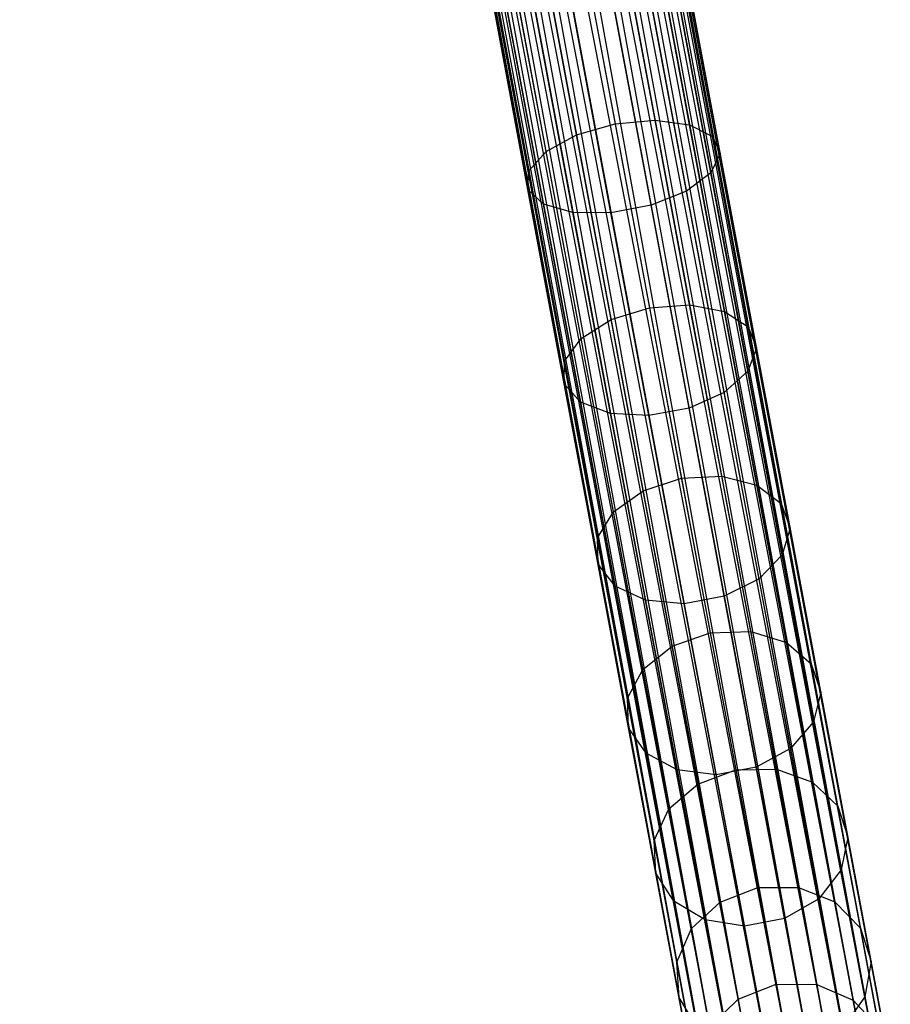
# Model space of a CAD drawing. Extents: x -102 to 102, y -101 to 102.
# Tile 273 of 481: x 7 to 16, y -79 to -69. Entities that reach past the tile are written whole.
import ezdxf

# ---------------------------------------------------------------- set-up
doc = ezdxf.new("R2010")
doc.units = 0
doc.header["$LTSCALE"] = 25.4
doc.layers.get('0').update_dxf_attribs({"linetype": 'CONTINUOUS'})

# ---------------------------------------------------------------- blocks, each defined once
blk = doc.blocks.new('NL2500011659_STL')
at = {"color": 0}
for p, q in [((15.701, -79.119, -7), (8.711, -42.397, -6.831)), ((8.711, -42.397, -6.831), (15.427, -79.17, -6.691)), ((8.711, -42.397, -6.831), (15.427, -79.17, -6.691)), ((15.701, -79.119, -7), (8.711, -42.397, -6.831)), ((8.711, -42.397, -8.169), (15.58, -79.141, -8.169)), ((8.711, -42.397, -8.169), (15.58, -79.141, -8.169)), ((8.832, -42.374, -7), (15.701, -79.119, -7)), ((8.832, -42.374, -7), (15.701, -79.119, -7)), ((15.58, -79.141, -8.169), (8.832, -42.374, -8)), ((8.832, -42.374, -8), (15.784, -79.103, -7.809)), ((8.832, -42.374, -8), (15.784, -79.103, -7.809)), ((15.58, -79.141, -8.169), (8.832, -42.374, -8)), ((15.827, -79.095, -7.395), (8.916, -42.359, -7.191)), ((8.916, -42.359, -7.191), (15.701, -79.119, -7)), ((8.916, -42.359, -7.191), (15.701, -79.119, -7)), ((15.827, -79.095, -7.395), (8.916, -42.359, -7.191)), ((8.916, -42.359, -7.809), (15.784, -79.103, -7.809)), ((8.916, -42.359, -7.809), (15.784, -79.103, -7.809)), ((8.958, -42.351, -7.395), (15.827, -79.095, -7.395)), ((8.958, -42.351, -7.605), (15.827, -79.095, -7.395)), ((15.784, -79.103, -7.809), (8.958, -42.351, -7.605)), ((8.958, -42.351, -7.605), (15.827, -79.095, -7.395)), ((8.958, -42.351, -7.395), (15.827, -79.095, -7.395)), ((15.784, -79.103, -7.809), (8.958, -42.351, -7.605)), ((8.185, -42.495, -6.522), (15.054, -79.24, -6.522)), ((8.185, -42.495, -6.522), (15.054, -79.24, -6.522)), ((8.185, -42.495, -8.478), (14.85, -79.278, -8.5)), ((8.185, -42.495, -8.478), (14.85, -79.278, -8.5)), ((8.185, -42.495, -8.478), (15.249, -79.203, -8.414)), ((8.185, -42.495, -8.478), (15.249, -79.203, -8.414)), ((15.427, -79.17, -6.691), (8.381, -42.459, -6.586)), ((8.381, -42.459, -6.586), (15.054, -79.24, -6.522)), ((8.381, -42.459, -6.586), (15.054, -79.24, -6.522)), ((15.427, -79.17, -6.691), (8.381, -42.459, -6.586)), ((8.381, -42.459, -8.414), (15.249, -79.203, -8.414)), ((8.381, -42.459, -8.414), (15.249, -79.203, -8.414)), ((8.559, -42.425, -6.691), (15.427, -79.17, -6.691)), ((8.559, -42.425, -6.691), (15.427, -79.17, -6.691)), ((15.249, -79.203, -8.414), (8.559, -42.425, -8.309)), ((8.559, -42.425, -8.309), (15.58, -79.141, -8.169)), ((8.559, -42.425, -8.309), (15.58, -79.141, -8.169)), ((15.249, -79.203, -8.414), (8.559, -42.425, -8.309)), ((14.45, -79.353, -8.414), (7.777, -42.572, -8.478)), ((7.777, -42.572, -8.478), (14.85, -79.278, -8.5)), ((14.45, -79.353, -8.414), (7.777, -42.572, -8.478)), ((7.777, -42.572, -6.522), (14.645, -79.316, -6.522)), ((7.777, -42.572, -6.522), (14.645, -79.316, -6.522)), ((7.777, -42.572, -8.478), (14.85, -79.278, -8.5)), ((7.981, -42.533, -6.5), (14.85, -79.278, -6.5)), ((7.981, -42.533, -6.5), (14.85, -79.278, -6.5)), ((7.981, -42.533, -8.5), (14.85, -79.278, -8.5)), ((7.981, -42.533, -8.5), (14.85, -79.278, -8.5)), ((13.915, -79.453, -7.809), (7.13, -42.693, -8)), ((7.13, -42.693, -8), (14.119, -79.415, -8.169)), ((7.13, -42.693, -8), (14.119, -79.415, -8.169)), ((13.915, -79.453, -7.809), (7.13, -42.693, -8)), ((7.13, -42.693, -7), (13.998, -79.437, -7)), ((7.13, -42.693, -7), (13.998, -79.437, -7)), ((7.25, -42.67, -8.169), (14.119, -79.415, -8.169)), ((7.25, -42.67, -8.169), (14.119, -79.415, -8.169)), ((14.272, -79.386, -6.691), (7.25, -42.67, -6.831)), ((7.25, -42.67, -6.831), (13.998, -79.437, -7)), ((7.25, -42.67, -6.831), (13.998, -79.437, -7)), ((14.272, -79.386, -6.691), (7.25, -42.67, -6.831)), ((14.119, -79.415, -8.169), (7.403, -42.642, -8.309)), ((7.403, -42.642, -8.309), (14.45, -79.353, -8.414)), ((7.403, -42.642, -8.309), (14.45, -79.353, -8.414)), ((14.119, -79.415, -8.169), (7.403, -42.642, -8.309)), ((7.403, -42.642, -6.691), (14.272, -79.386, -6.691)), ((7.403, -42.642, -6.691), (14.272, -79.386, -6.691)), ((7.581, -42.608, -8.414), (14.45, -79.353, -8.414)), ((7.581, -42.608, -8.414), (14.45, -79.353, -8.414)), ((14.645, -79.316, -6.522), (7.581, -42.608, -6.586)), ((7.581, -42.608, -6.586), (14.272, -79.386, -6.691)), ((7.581, -42.608, -6.586), (14.272, -79.386, -6.691)), ((14.645, -79.316, -6.522), (7.581, -42.608, -6.586)), ((13.872, -79.461, -7.395), (7.003, -42.716, -7.605)), ((7.003, -42.716, -7.395), (13.872, -79.461, -7.395)), ((13.872, -79.461, -7.395), (7.003, -42.716, -7.605)), ((7.003, -42.716, -7.605), (13.915, -79.453, -7.809)), ((7.003, -42.716, -7.605), (13.915, -79.453, -7.809)), ((7.003, -42.716, -7.395), (13.872, -79.461, -7.395)), ((7.046, -42.708, -7.809), (13.915, -79.453, -7.809)), ((7.046, -42.708, -7.809), (13.915, -79.453, -7.809)), ((13.998, -79.437, -7), (7.046, -42.708, -7.191)), ((7.046, -42.708, -7.191), (13.872, -79.461, -7.395)), ((7.046, -42.708, -7.191), (13.872, -79.461, -7.395)), ((13.998, -79.437, -7), (7.046, -42.708, -7.191)), ((12.694, -67.747, -305.372), (13.065, -69.729, -304.509)), ((12.694, -67.747, -305.372), (13.065, -69.729, -304.509)), ((13.471, -69.692, -304.587), (13.099, -67.701, -305.453)), ((13.471, -69.692, -304.587), (13.099, -67.701, -305.453)), ((13.822, -69.737, -304.806), (13.445, -67.721, -305.683)), ((13.822, -69.737, -304.806), (13.445, -67.721, -305.683)), ((12.672, -69.841, -304.587), (12.3, -67.851, -305.453)), ((12.672, -69.841, -304.587), (12.3, -67.851, -305.453)), ((14.056, -69.857, -305.128), (13.672, -67.803, -306.021)), ((14.056, -69.857, -305.128), (13.672, -67.803, -306.021)), ((14.133, -70.03, -305.498), (13.741, -67.933, -306.41)), ((14.133, -70.03, -305.498), (13.741, -67.933, -306.41)), ((12.361, -70.01, -304.806), (11.984, -67.994, -305.683)), ((12.361, -70.01, -304.806), (11.984, -67.994, -305.683)), ((12.186, -70.206, -305.128), (11.802, -68.153, -306.021)), ((12.186, -70.206, -305.128), (11.802, -68.153, -306.021)), ((14.039, -70.227, -305.852), (13.639, -68.089, -306.782)), ((14.039, -70.227, -305.852), (13.639, -68.089, -306.782)), ((13.79, -70.413, -306.129), (13.385, -68.243, -307.073)), ((13.79, -70.413, -306.129), (13.385, -68.243, -307.073)), ((12.177, -70.395, -305.498), (11.785, -68.299, -306.41)), ((12.177, -70.395, -305.498), (11.785, -68.299, -306.41)), ((13.431, -70.557, -306.28), (13.022, -68.369, -307.232)), ((13.431, -70.557, -306.28), (13.022, -68.369, -307.232)), ((12.336, -70.545, -305.852), (11.936, -68.407, -306.782)), ((12.336, -70.545, -305.852), (11.936, -68.407, -306.782)), ((12.635, -70.629, -306.129), (12.229, -68.459, -307.073)), ((12.635, -70.629, -306.129), (12.229, -68.459, -307.073)), ((13.022, -70.633, -306.28), (12.613, -68.446, -307.232)), ((13.022, -70.633, -306.28), (12.613, -68.446, -307.232)), ((12.672, -69.841, -304.587), (13.065, -69.729, -304.509)), ((12.672, -69.841, -304.587), (13.065, -69.729, -304.509)), ((13.065, -69.729, -304.509), (13.471, -69.692, -304.587)), ((13.065, -69.729, -304.509), (13.471, -69.692, -304.587)), ((13.065, -69.729, -304.509), (13.414, -71.6, -303.421)), ((13.065, -69.729, -304.509), (13.414, -71.6, -303.421)), ((13.471, -69.692, -304.587), (13.822, -69.737, -304.806)), ((13.823, -71.571, -303.493), (13.471, -69.692, -304.587)), ((13.823, -71.571, -303.493), (13.471, -69.692, -304.587)), ((13.471, -69.692, -304.587), (13.822, -69.737, -304.806)), ((13.822, -69.737, -304.806), (14.056, -69.857, -305.128)), ((14.178, -71.64, -303.698), (13.822, -69.737, -304.806)), ((14.178, -71.64, -303.698), (13.822, -69.737, -304.806)), ((13.822, -69.737, -304.806), (14.056, -69.857, -305.128)), ((12.361, -70.01, -304.806), (12.672, -69.841, -304.587)), ((12.361, -70.01, -304.806), (12.672, -69.841, -304.587)), ((13.023, -71.721, -303.493), (12.672, -69.841, -304.587)), ((13.023, -71.721, -303.493), (12.672, -69.841, -304.587)), ((14.056, -69.857, -305.128), (14.133, -70.03, -305.498)), ((14.418, -71.795, -304), (14.056, -69.857, -305.128)), ((14.418, -71.795, -304), (14.056, -69.857, -305.128)), ((14.056, -69.857, -305.128), (14.133, -70.03, -305.498)), ((12.186, -70.206, -305.128), (12.361, -70.01, -304.806)), ((12.186, -70.206, -305.128), (12.361, -70.01, -304.806)), ((12.717, -71.914, -303.698), (12.361, -70.01, -304.806)), ((12.717, -71.914, -303.698), (12.361, -70.01, -304.806)), ((14.133, -70.03, -305.498), (14.039, -70.227, -305.852)), ((14.133, -70.03, -305.498), (14.039, -70.227, -305.852)), ((14.503, -72.009, -304.346), (14.133, -70.03, -305.498)), ((14.503, -72.009, -304.346), (14.133, -70.03, -305.498)), ((12.177, -70.395, -305.498), (12.186, -70.206, -305.128)), ((12.177, -70.395, -305.498), (12.186, -70.206, -305.128)), ((12.549, -72.145, -304), (12.186, -70.206, -305.128)), ((12.549, -72.145, -304), (12.186, -70.206, -305.128)), ((14.039, -70.227, -305.852), (13.79, -70.413, -306.129)), ((14.039, -70.227, -305.852), (13.79, -70.413, -306.129)), ((14.416, -72.245, -304.678), (14.039, -70.227, -305.852)), ((14.416, -72.245, -304.678), (14.039, -70.227, -305.852)), ((12.336, -70.545, -305.852), (12.177, -70.395, -305.498)), ((12.547, -72.375, -304.346), (12.177, -70.395, -305.498)), ((12.336, -70.545, -305.852), (12.177, -70.395, -305.498)), ((12.547, -72.375, -304.346), (12.177, -70.395, -305.498)), ((13.79, -70.413, -306.129), (13.431, -70.557, -306.28)), ((13.79, -70.413, -306.129), (13.431, -70.557, -306.28)), ((14.173, -72.462, -304.937), (13.79, -70.413, -306.129)), ((14.173, -72.462, -304.937), (13.79, -70.413, -306.129)), ((12.635, -70.629, -306.129), (12.336, -70.545, -305.852)), ((12.713, -72.563, -304.678), (12.336, -70.545, -305.852)), ((12.635, -70.629, -306.129), (12.336, -70.545, -305.852)), ((12.713, -72.563, -304.678), (12.336, -70.545, -305.852)), ((13.431, -70.557, -306.28), (13.022, -70.633, -306.28)), ((13.431, -70.557, -306.28), (13.022, -70.633, -306.28)), ((13.817, -72.623, -305.078), (13.431, -70.557, -306.28)), ((13.817, -72.623, -305.078), (13.431, -70.557, -306.28)), ((13.022, -70.633, -306.28), (12.635, -70.629, -306.129)), ((13.018, -72.678, -304.937), (12.635, -70.629, -306.129)), ((13.022, -70.633, -306.28), (12.635, -70.629, -306.129)), ((13.018, -72.678, -304.937), (12.635, -70.629, -306.129)), ((13.408, -72.699, -305.078), (13.022, -70.633, -306.28)), ((13.408, -72.699, -305.078), (13.022, -70.633, -306.28)), ((13.414, -71.6, -303.421), (13.823, -71.571, -303.493)), ((13.414, -71.6, -303.421), (13.823, -71.571, -303.493)), ((13.823, -71.571, -303.493), (14.178, -71.64, -303.698)), ((14.149, -73.314, -302.187), (13.823, -71.571, -303.493)), ((14.149, -73.314, -302.187), (13.823, -71.571, -303.493)), ((13.823, -71.571, -303.493), (14.178, -71.64, -303.698)), ((13.023, -71.721, -303.493), (13.414, -71.6, -303.421)), ((13.023, -71.721, -303.493), (13.414, -71.6, -303.421)), ((13.414, -71.6, -303.421), (13.739, -73.335, -302.12)), ((13.414, -71.6, -303.421), (13.739, -73.335, -302.12)), ((14.178, -71.64, -303.698), (14.418, -71.795, -304)), ((14.508, -73.406, -302.375), (14.178, -71.64, -303.698)), ((14.508, -73.406, -302.375), (14.178, -71.64, -303.698)), ((14.178, -71.64, -303.698), (14.418, -71.795, -304)), ((12.717, -71.914, -303.698), (13.023, -71.721, -303.493)), ((12.717, -71.914, -303.698), (13.023, -71.721, -303.493)), ((13.349, -73.464, -302.187), (13.023, -71.721, -303.493)), ((13.349, -73.464, -302.187), (13.023, -71.721, -303.493)), ((14.418, -71.795, -304), (14.503, -72.009, -304.346)), ((14.755, -73.594, -302.652), (14.418, -71.795, -304)), ((14.755, -73.594, -302.652), (14.418, -71.795, -304)), ((14.418, -71.795, -304), (14.503, -72.009, -304.346)), ((12.549, -72.145, -304), (12.717, -71.914, -303.698)), ((12.549, -72.145, -304), (12.717, -71.914, -303.698)), ((13.047, -73.679, -302.375), (12.717, -71.914, -303.698)), ((13.047, -73.679, -302.375), (12.717, -71.914, -303.698)), ((14.503, -72.009, -304.346), (14.416, -72.245, -304.678)), ((14.503, -72.009, -304.346), (14.416, -72.245, -304.678)), ((14.846, -73.845, -302.97), (14.503, -72.009, -304.346)), ((14.846, -73.845, -302.97), (14.503, -72.009, -304.346)), ((12.547, -72.375, -304.346), (12.549, -72.145, -304)), ((12.547, -72.375, -304.346), (12.549, -72.145, -304)), ((12.885, -73.943, -302.652), (12.549, -72.145, -304)), ((12.885, -73.943, -302.652), (12.549, -72.145, -304)), ((14.416, -72.245, -304.678), (14.173, -72.462, -304.937)), ((14.416, -72.245, -304.678), (14.173, -72.462, -304.937)), ((14.766, -74.117, -303.274), (14.416, -72.245, -304.678)), ((14.766, -74.117, -303.274), (14.416, -72.245, -304.678)), ((12.713, -72.563, -304.678), (12.547, -72.375, -304.346)), ((12.891, -74.211, -302.97), (12.547, -72.375, -304.346)), ((12.713, -72.563, -304.678), (12.547, -72.375, -304.346)), ((12.891, -74.211, -302.97), (12.547, -72.375, -304.346)), ((14.173, -72.462, -304.937), (13.817, -72.623, -305.078)), ((14.173, -72.462, -304.937), (13.817, -72.623, -305.078)), ((14.529, -74.362, -303.512), (14.173, -72.462, -304.937)), ((14.529, -74.362, -303.512), (14.173, -72.462, -304.937)), ((13.018, -72.678, -304.937), (12.713, -72.563, -304.678)), ((13.063, -74.435, -303.274), (12.713, -72.563, -304.678)), ((13.018, -72.678, -304.937), (12.713, -72.563, -304.678)), ((13.063, -74.435, -303.274), (12.713, -72.563, -304.678)), ((13.408, -72.699, -305.078), (13.018, -72.678, -304.937)), ((13.373, -74.578, -303.512), (13.018, -72.678, -304.937)), ((13.408, -72.699, -305.078), (13.018, -72.678, -304.937)), ((13.373, -74.578, -303.512), (13.018, -72.678, -304.937)), ((13.817, -72.623, -305.078), (13.408, -72.699, -305.078)), ((13.817, -72.623, -305.078), (13.408, -72.699, -305.078)), ((14.175, -74.538, -303.642), (13.817, -72.623, -305.078)), ((14.175, -74.538, -303.642), (13.817, -72.623, -305.078)), ((13.766, -74.615, -303.642), (13.408, -72.699, -305.078)), ((13.766, -74.615, -303.642), (13.408, -72.699, -305.078)), ((13.349, -73.464, -302.187), (13.739, -73.335, -302.12)), ((13.349, -73.464, -302.187), (13.739, -73.335, -302.12)), ((13.739, -73.335, -302.12), (14.149, -73.314, -302.187)), ((13.739, -73.335, -302.12), (14.149, -73.314, -302.187)), ((13.739, -73.335, -302.12), (14.033, -74.911, -300.625)), ((13.739, -73.335, -302.12), (14.033, -74.911, -300.625)), ((14.149, -73.314, -302.187), (14.508, -73.406, -302.375)), ((14.445, -74.898, -300.685), (14.149, -73.314, -302.187)), ((14.445, -74.898, -300.685), (14.149, -73.314, -302.187)), ((14.149, -73.314, -302.187), (14.508, -73.406, -302.375)), ((13.047, -73.679, -302.375), (13.349, -73.464, -302.187)), ((13.047, -73.679, -302.375), (13.349, -73.464, -302.187)), ((13.645, -75.047, -300.685), (13.349, -73.464, -302.187)), ((13.645, -75.047, -300.685), (13.349, -73.464, -302.187)), ((14.508, -73.406, -302.375), (14.755, -73.594, -302.652)), ((14.808, -75.009, -300.853), (14.508, -73.406, -302.375)), ((14.808, -75.009, -300.853), (14.508, -73.406, -302.375)), ((14.508, -73.406, -302.375), (14.755, -73.594, -302.652)), ((12.885, -73.943, -302.652), (13.047, -73.679, -302.375)), ((12.885, -73.943, -302.652), (13.047, -73.679, -302.375)), ((13.347, -75.283, -300.853), (13.047, -73.679, -302.375)), ((13.347, -75.283, -300.853), (13.047, -73.679, -302.375)), ((14.755, -73.594, -302.652), (14.846, -73.845, -302.97)), ((15.06, -75.227, -301.102), (14.755, -73.594, -302.652)), ((15.06, -75.227, -301.102), (14.755, -73.594, -302.652)), ((14.755, -73.594, -302.652), (14.846, -73.845, -302.97)), ((14.846, -73.845, -302.97), (14.766, -74.117, -303.274)), ((14.846, -73.845, -302.97), (14.766, -74.117, -303.274)), ((15.158, -75.513, -301.388), (14.846, -73.845, -302.97)), ((15.158, -75.513, -301.388), (14.846, -73.845, -302.97)), ((12.891, -74.211, -302.97), (12.885, -73.943, -302.652)), ((13.19, -75.577, -301.102), (12.885, -73.943, -302.652)), ((12.891, -74.211, -302.97), (12.885, -73.943, -302.652)), ((13.19, -75.577, -301.102), (12.885, -73.943, -302.652)), ((14.766, -74.117, -303.274), (14.529, -74.362, -303.512)), ((14.766, -74.117, -303.274), (14.529, -74.362, -303.512)), ((15.084, -75.818, -301.661), (14.766, -74.117, -303.274)), ((15.084, -75.818, -301.661), (14.766, -74.117, -303.274)), ((13.063, -74.435, -303.274), (12.891, -74.211, -302.97)), ((13.202, -75.879, -301.388), (12.891, -74.211, -302.97)), ((13.063, -74.435, -303.274), (12.891, -74.211, -302.97)), ((13.202, -75.879, -301.388), (12.891, -74.211, -302.97)), ((14.529, -74.362, -303.512), (14.175, -74.538, -303.642)), ((14.529, -74.362, -303.512), (14.175, -74.538, -303.642)), ((14.851, -76.089, -301.875), (14.529, -74.362, -303.512)), ((14.851, -76.089, -301.875), (14.529, -74.362, -303.512)), ((13.373, -74.578, -303.512), (13.063, -74.435, -303.274)), ((13.381, -76.136, -301.661), (13.063, -74.435, -303.274)), ((13.373, -74.578, -303.512), (13.063, -74.435, -303.274)), ((13.381, -76.136, -301.661), (13.063, -74.435, -303.274)), ((13.766, -74.615, -303.642), (13.373, -74.578, -303.512)), ((13.696, -76.305, -301.875), (13.373, -74.578, -303.512)), ((13.766, -74.615, -303.642), (13.373, -74.578, -303.512)), ((13.696, -76.305, -301.875), (13.373, -74.578, -303.512)), ((14.175, -74.538, -303.642), (13.766, -74.615, -303.642)), ((14.175, -74.538, -303.642), (13.766, -74.615, -303.642)), ((14.5, -76.279, -301.991), (14.175, -74.538, -303.642)), ((14.5, -76.279, -301.991), (14.175, -74.538, -303.642)), ((14.092, -76.355, -301.991), (13.766, -74.615, -303.642)), ((14.092, -76.355, -301.991), (13.766, -74.615, -303.642)), ((13.645, -75.047, -300.685), (14.033, -74.911, -300.625)), ((13.645, -75.047, -300.685), (14.033, -74.911, -300.625)), ((14.033, -74.911, -300.625), (14.445, -74.898, -300.685)), ((14.033, -74.911, -300.625), (14.445, -74.898, -300.685)), ((14.033, -74.911, -300.625), (14.294, -76.307, -298.955)), ((14.033, -74.911, -300.625), (14.294, -76.307, -298.955)), ((14.445, -74.898, -300.685), (14.808, -75.009, -300.853)), ((14.707, -76.3, -299.007), (14.445, -74.898, -300.685)), ((14.707, -76.3, -299.007), (14.445, -74.898, -300.685)), ((14.445, -74.898, -300.685), (14.808, -75.009, -300.853)), ((13.347, -75.283, -300.853), (13.645, -75.047, -300.685)), ((13.347, -75.283, -300.853), (13.645, -75.047, -300.685)), ((13.907, -76.45, -299.007), (13.645, -75.047, -300.685)), ((13.907, -76.45, -299.007), (13.645, -75.047, -300.685)), ((14.808, -75.009, -300.853), (15.06, -75.227, -301.102)), ((15.073, -76.43, -299.154), (14.808, -75.009, -300.853)), ((15.073, -76.43, -299.154), (14.808, -75.009, -300.853)), ((14.808, -75.009, -300.853), (15.06, -75.227, -301.102)), ((13.19, -75.577, -301.102), (13.347, -75.283, -300.853)), ((13.19, -75.577, -301.102), (13.347, -75.283, -300.853)), ((13.612, -76.703, -299.154), (13.347, -75.283, -300.853)), ((13.612, -76.703, -299.154), (13.347, -75.283, -300.853)), ((15.06, -75.227, -301.102), (15.158, -75.513, -301.388)), ((15.33, -76.674, -299.371), (15.06, -75.227, -301.102)), ((15.33, -76.674, -299.371), (15.06, -75.227, -301.102)), ((15.06, -75.227, -301.102), (15.158, -75.513, -301.388)), ((13.202, -75.879, -301.388), (13.19, -75.577, -301.102)), ((13.461, -77.024, -299.371), (13.19, -75.577, -301.102)), ((13.202, -75.879, -301.388), (13.19, -75.577, -301.102)), ((13.461, -77.024, -299.371), (13.19, -75.577, -301.102)), ((15.158, -75.513, -301.388), (15.084, -75.818, -301.661)), ((15.158, -75.513, -301.388), (15.084, -75.818, -301.661)), ((15.434, -76.991, -299.621), (15.158, -75.513, -301.388)), ((15.434, -76.991, -299.621), (15.158, -75.513, -301.388)), ((13.381, -76.136, -301.661), (13.202, -75.879, -301.388)), ((13.479, -77.356, -299.621), (13.202, -75.879, -301.388)), ((13.381, -76.136, -301.661), (13.202, -75.879, -301.388)), ((13.479, -77.356, -299.621), (13.202, -75.879, -301.388)), ((15.084, -75.818, -301.661), (14.851, -76.089, -301.875)), ((15.084, -75.818, -301.661), (14.851, -76.089, -301.875)), ((15.365, -77.324, -299.859), (15.084, -75.818, -301.661)), ((15.365, -77.324, -299.859), (15.084, -75.818, -301.661)), ((14.851, -76.089, -301.875), (14.5, -76.279, -301.991)), ((14.851, -76.089, -301.875), (14.5, -76.279, -301.991)), ((15.137, -77.618, -300.045), (14.851, -76.089, -301.875)), ((15.137, -77.618, -300.045), (14.851, -76.089, -301.875)), ((13.696, -76.305, -301.875), (13.381, -76.136, -301.661)), ((13.663, -77.643, -299.859), (13.381, -76.136, -301.661)), ((13.696, -76.305, -301.875), (13.381, -76.136, -301.661)), ((13.663, -77.643, -299.859), (13.381, -76.136, -301.661)), ((14.5, -76.279, -301.991), (14.092, -76.355, -301.991)), ((14.5, -76.279, -301.991), (14.092, -76.355, -301.991)), ((14.789, -77.82, -300.147), (14.5, -76.279, -301.991)), ((14.789, -77.82, -300.147), (14.5, -76.279, -301.991)), ((14.092, -76.355, -301.991), (13.696, -76.305, -301.875)), ((13.982, -77.834, -300.045), (13.696, -76.305, -301.875)), ((14.092, -76.355, -301.991), (13.696, -76.305, -301.875)), ((13.982, -77.834, -300.045), (13.696, -76.305, -301.875)), ((13.907, -76.45, -299.007), (14.294, -76.307, -298.955)), ((13.907, -76.45, -299.007), (14.294, -76.307, -298.955)), ((14.38, -77.897, -300.147), (14.092, -76.355, -301.991)), ((14.38, -77.897, -300.147), (14.092, -76.355, -301.991)), ((14.294, -76.307, -298.955), (14.707, -76.3, -299.007)), ((14.294, -76.307, -298.955), (14.707, -76.3, -299.007)), ((14.294, -76.307, -298.955), (14.518, -77.505, -297.132)), ((14.294, -76.307, -298.955), (14.518, -77.505, -297.132)), ((14.707, -76.3, -299.007), (15.073, -76.43, -299.154)), ((14.932, -77.504, -297.176), (14.707, -76.3, -299.007)), ((14.932, -77.504, -297.176), (14.707, -76.3, -299.007)), ((14.707, -76.3, -299.007), (15.073, -76.43, -299.154)), ((13.612, -76.703, -299.154), (13.907, -76.45, -299.007)), ((13.612, -76.703, -299.154), (13.907, -76.45, -299.007)), ((14.132, -77.653, -297.176), (13.907, -76.45, -299.007)), ((14.132, -77.653, -297.176), (13.907, -76.45, -299.007)), ((15.073, -76.43, -299.154), (15.33, -76.674, -299.371)), ((15.301, -77.649, -297.3), (15.073, -76.43, -299.154)), ((15.301, -77.649, -297.3), (15.073, -76.43, -299.154)), ((15.073, -76.43, -299.154), (15.33, -76.674, -299.371)), ((15.33, -76.674, -299.371), (15.434, -76.991, -299.621)), ((15.563, -77.916, -297.483), (15.33, -76.674, -299.371)), ((15.563, -77.916, -297.483), (15.33, -76.674, -299.371)), ((15.33, -76.674, -299.371), (15.434, -76.991, -299.621)), ((13.461, -77.024, -299.371), (13.612, -76.703, -299.154)), ((13.461, -77.024, -299.371), (13.612, -76.703, -299.154)), ((13.84, -77.922, -297.3), (13.612, -76.703, -299.154)), ((13.84, -77.922, -297.3), (13.612, -76.703, -299.154)), ((15.434, -76.991, -299.621), (15.365, -77.324, -299.859)), ((15.434, -76.991, -299.621), (15.365, -77.324, -299.859)), ((15.671, -78.258, -297.692), (15.434, -76.991, -299.621)), ((15.671, -78.258, -297.692), (15.434, -76.991, -299.621)), ((13.479, -77.356, -299.621), (13.461, -77.024, -299.371)), ((13.693, -78.265, -297.483), (13.461, -77.024, -299.371)), ((13.479, -77.356, -299.621), (13.461, -77.024, -299.371)), ((13.693, -78.265, -297.483), (13.461, -77.024, -299.371)), ((13.663, -77.643, -299.859), (13.479, -77.356, -299.621)), ((13.716, -78.624, -297.692), (13.479, -77.356, -299.621)), ((13.663, -77.643, -299.859), (13.479, -77.356, -299.621)), ((13.716, -78.624, -297.692), (13.479, -77.356, -299.621)), ((15.365, -77.324, -299.859), (15.137, -77.618, -300.045)), ((15.365, -77.324, -299.859), (15.137, -77.618, -300.045)), ((15.607, -78.617, -297.893), (15.365, -77.324, -299.859)), ((15.607, -78.617, -297.893), (15.365, -77.324, -299.859)), ((14.132, -77.653, -297.176), (14.518, -77.505, -297.132)), ((14.132, -77.653, -297.176), (14.518, -77.505, -297.132)), ((14.518, -77.505, -297.132), (14.932, -77.504, -297.176)), ((14.518, -77.505, -297.132), (14.932, -77.504, -297.176)), ((14.518, -77.505, -297.132), (14.702, -78.489, -295.181)), ((14.518, -77.505, -297.132), (14.702, -78.489, -295.181)), ((14.932, -77.504, -297.176), (15.301, -77.649, -297.3)), ((15.116, -78.492, -295.216), (14.932, -77.504, -297.176)), ((15.116, -78.492, -295.216), (14.932, -77.504, -297.176)), ((14.932, -77.504, -297.176), (15.301, -77.649, -297.3)), ((13.982, -77.834, -300.045), (13.663, -77.643, -299.859)), ((13.905, -78.935, -297.893), (13.663, -77.643, -299.859)), ((13.982, -77.834, -300.045), (13.663, -77.643, -299.859)), ((13.905, -78.935, -297.893), (13.663, -77.643, -299.859)), ((13.84, -77.922, -297.3), (14.132, -77.653, -297.176)), ((13.84, -77.922, -297.3), (14.132, -77.653, -297.176)), ((14.317, -78.641, -295.216), (14.132, -77.653, -297.176)), ((14.317, -78.641, -295.216), (14.132, -77.653, -297.176)), ((15.137, -77.618, -300.045), (14.789, -77.82, -300.147)), ((15.137, -77.618, -300.045), (14.789, -77.82, -300.147)), ((15.383, -78.93, -298.049), (15.137, -77.618, -300.045)), ((15.383, -78.93, -298.049), (15.137, -77.618, -300.045)), ((15.301, -77.649, -297.3), (15.563, -77.916, -297.483)), ((15.488, -78.65, -295.315), (15.301, -77.649, -297.3)), ((15.488, -78.65, -295.315), (15.301, -77.649, -297.3)), ((15.301, -77.649, -297.3), (15.563, -77.916, -297.483)), ((14.38, -77.897, -300.147), (13.982, -77.834, -300.045)), ((14.227, -79.146, -298.049), (13.982, -77.834, -300.045)), ((14.38, -77.897, -300.147), (13.982, -77.834, -300.045)), ((14.227, -79.146, -298.049), (13.982, -77.834, -300.045)), ((14.789, -77.82, -300.147), (14.38, -77.897, -300.147)), ((14.789, -77.82, -300.147), (14.38, -77.897, -300.147)), ((14.627, -79.219, -298.135), (14.38, -77.897, -300.147)), ((14.627, -79.219, -298.135), (14.38, -77.897, -300.147)), ((15.036, -79.143, -298.135), (14.789, -77.82, -300.147)), ((15.036, -79.143, -298.135), (14.789, -77.82, -300.147)), ((13.693, -78.265, -297.483), (13.84, -77.922, -297.3)), ((13.693, -78.265, -297.483), (13.84, -77.922, -297.3)), ((14.027, -78.923, -295.315), (13.84, -77.922, -297.3)), ((14.027, -78.923, -295.315), (13.84, -77.922, -297.3)), ((15.563, -77.916, -297.483), (15.671, -78.258, -297.692)), ((15.753, -78.935, -295.461), (15.563, -77.916, -297.483)), ((15.753, -78.935, -295.461), (15.563, -77.916, -297.483)), ((15.563, -77.916, -297.483), (15.671, -78.258, -297.692)), ((13.716, -78.624, -297.692), (13.693, -78.265, -297.483)), ((13.883, -79.285, -295.461), (13.693, -78.265, -297.483)), ((13.716, -78.624, -297.692), (13.693, -78.265, -297.483)), ((13.883, -79.285, -295.461), (13.693, -78.265, -297.483)), ((15.671, -78.258, -297.692), (15.607, -78.617, -297.893)), ((15.671, -78.258, -297.692), (15.607, -78.617, -297.893)), ((15.865, -79.299, -295.628), (15.671, -78.258, -297.692)), ((15.865, -79.299, -295.628), (15.671, -78.258, -297.692)), ((14.317, -78.641, -295.216), (14.702, -78.489, -295.181)), ((14.317, -78.641, -295.216), (14.702, -78.489, -295.181)), ((14.702, -78.489, -295.181), (15.116, -78.492, -295.216)), ((14.702, -78.489, -295.181), (14.843, -79.245, -293.128)), ((14.702, -78.489, -295.181), (15.116, -78.492, -295.216)), ((14.702, -78.489, -295.181), (14.843, -79.245, -293.128)), ((15.116, -78.492, -295.216), (15.488, -78.65, -295.315)), ((15.258, -79.251, -293.154), (15.116, -78.492, -295.216)), ((15.258, -79.251, -293.154), (15.116, -78.492, -295.216)), ((15.116, -78.492, -295.216), (15.488, -78.65, -295.315)), ((13.905, -78.935, -297.893), (13.716, -78.624, -297.692)), ((13.91, -79.665, -295.628), (13.716, -78.624, -297.692)), ((13.905, -78.935, -297.893), (13.716, -78.624, -297.692)), ((13.91, -79.665, -295.628), (13.716, -78.624, -297.692)), ((14.027, -78.923, -295.315), (14.317, -78.641, -295.216)), ((14.027, -78.923, -295.315), (14.317, -78.641, -295.216)), ((14.459, -79.401, -293.154), (14.317, -78.641, -295.216)), ((14.459, -79.401, -293.154), (14.317, -78.641, -295.216)), ((15.607, -78.617, -297.893), (15.383, -78.93, -298.049)), ((15.607, -78.617, -297.893), (15.383, -78.93, -298.049)), ((15.488, -78.65, -295.315), (15.753, -78.935, -295.461)), ((15.632, -79.419, -293.226), (15.488, -78.65, -295.315)), ((15.632, -79.419, -293.226), (15.488, -78.65, -295.315)), ((15.488, -78.65, -295.315), (15.753, -78.935, -295.461)), ((15.805, -79.678, -295.788), (15.607, -78.617, -297.893)), ((15.805, -79.678, -295.788), (15.607, -78.617, -297.893))]:
    blk.add_line(p, q, dxfattribs=at)

msp = doc.modelspace()

# ---------------------------------------------------------------- block references
at = {"color": 0}
msp.add_blockref('NL2500011659_STL', (0, 0), dxfattribs=at)

doc.saveas('drawing.dxf')
